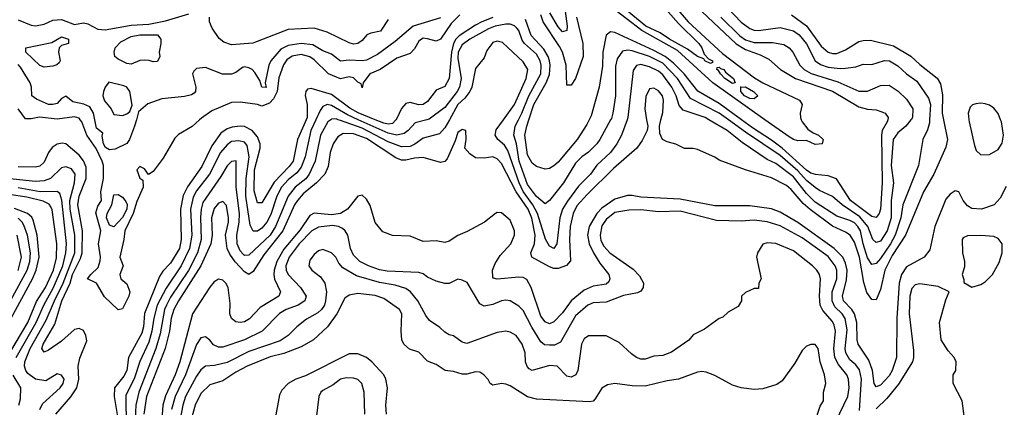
# Model space of a CAD drawing. Header units: inches. Extents: x 1793402 to 1900366, y 320852 to 470679.
# Tile 594 of 604: x 1864298 to 1868819, y 448681 to 450459. Entities that reach past the tile are written whole.
import ezdxf

# ---------------------------------------------------------------- set-up
doc = ezdxf.new("R2010")
doc.units = ezdxf.units.IN
doc.header["$MEASUREMENT"] = 0
doc.layers.add('B8464', color=7, linetype='Continuous')
doc.layers.add('B8465', color=7, linetype='Continuous')

msp = doc.modelspace()

# ---------------------------------------------------------------- linework, layer by layer
at = {"layer": 'B8464', "color": 4}
for points, elevation in [([(1865123.9, 450000), (1865090, 449969.3), (1865027.5, 449932.5), (1865010, 449915.3), (1864956.3, 449823.7), (1864910, 449762), (1864888.4, 449748.4), (1864870, 449775.3), (1864850, 449785.2), (1864834.8, 449770), (1864850, 449732), (1864863.6, 449723.6), (1864864, 449690), (1864835.6, 449624.4), (1864818, 449570), (1864779.6, 449490), (1864776.5, 449450), (1864757.3, 449370), (1864772.7, 449330), (1864758, 449290), (1864762, 449270), (1864790, 449247.3), (1864803.1, 449210), (1864798.7, 449190), (1864770, 449133.2), (1864750, 449127.3), (1864687.4, 449187.4), (1864650, 449249.6), (1864609.7, 449269.7), (1864624.5, 449290), (1864658.3, 449321.7), (1864667.3, 449352.7), (1864668.5, 449371.5), (1864659.4, 449430), (1864669.8, 449490), (1864647.6, 449572.4), (1864656.8, 449603.2), (1864672.8, 449630), (1864669.7, 449669.7), (1864682.7, 449730), (1864682, 449790), (1864676.9, 449810), (1864648.5, 449868.5), (1864606.4, 449930), (1864583, 449990), (1864575.5, 450000)], 296), ([(1864833.2, 450000), (1864824.9, 449970), (1864802, 449910), (1864788.8, 449891.2), (1864735.6, 449864.4), (1864710, 449862.3), (1864692, 449872), (1864682.7, 449890), (1864676, 449924), (1864679, 449939), (1864650, 449962), (1864642.2, 450000)], 292), ([(1865612.5, 450000), (1865572.9, 449910), (1865552.9, 449810), (1865534.8, 449785.2), (1865466.3, 449713.7), (1865410, 449619), (1865390, 449619), (1865374, 449674), (1865376.2, 449770), (1865401, 449870), (1865401.7, 449890), (1865390, 449922), (1865365.1, 449950), (1865330, 449968.3), (1865310, 449970.9), (1865273.7, 449966.3), (1865250, 449958.3), (1865221.6, 449938.4), (1865179.5, 449880.5), (1865134.4, 449785.6), (1865068.5, 449691.5), (1865047.5, 449652.5), (1865036.1, 449590), (1865038.9, 449450), (1865031.5, 449410), (1864990, 449342), (1864954.3, 449305.7), (1864939.2, 449280.8), (1864870.4, 449110.4), (1864866, 449050), (1864858.5, 449021.5), (1864797.6, 448910), (1864790.2, 448849.8), (1864775.8, 448824.2), (1864732.9, 448770), (1864732.1, 448730), (1864748, 448630)], 304), ([(1865656.9, 450000), (1865633.8, 449950), (1865607.9, 449830), (1865590, 449782), (1865570, 449756.3), (1865530, 449724), (1865500.2, 449690), (1865479, 449650), (1865450, 449566), (1865432.9, 449530), (1865410, 449502), (1865390, 449489.4), (1865370, 449489), (1865356.6, 449516.6), (1865335.9, 449650), (1865336.8, 449730), (1865350.8, 449830), (1865342.3, 449882.3), (1865330, 449897), (1865303.9, 449903.9), (1865270, 449899.6), (1865250, 449885.1), (1865220.3, 449850), (1865168.9, 449750), (1865110, 449673.6), (1865094.6, 449645.4), (1865082.4, 449590), (1865087.9, 449470), (1865077.6, 449410), (1865038.5, 449330), (1864970, 449227.8), (1864928.1, 449150), (1864913.4, 449090), (1864904.9, 449030), (1864890, 448979.3), (1864849, 448891), (1864824.4, 448815.6), (1864784.4, 448735.6), (1864787.2, 448590)], 308), ([(1865726.7, 450000), (1865713, 449990), (1865678.7, 449930), (1865654.9, 449810), (1865626.3, 449750), (1865611, 449729), (1865563.1, 449690), (1865530.2, 449649.8), (1865472.4, 449510), (1865447.6, 449470), (1865350, 449378.4), (1865330, 449377.6), (1865323.3, 449383.3), (1865310, 449398), (1865295.4, 449430), (1865294.8, 449470), (1865305.3, 449530), (1865306.2, 449570), (1865292.1, 449690), (1865291.5, 449811.5), (1865270, 449809.2), (1865250, 449789), (1865220.8, 449739.2), (1865138.9, 449621.1), (1865130.3, 449590), (1865127.9, 449552.1), (1865130.2, 449450), (1865113.4, 449390), (1865072.2, 449307.8), (1864990, 449186), (1864971.2, 449150), (1864963.2, 449130), (1864942.5, 449017.5), (1864923.2, 448950), (1864843.9, 448750), (1864830.2, 448690), (1864828.1, 448630)], 312), ([(1867176.1, 450000), (1867181, 449970), (1867178, 449950), (1867155.3, 449904.7), (1867131.3, 449870), (1867024.1, 449775.9), (1866902.7, 449657.3), (1866855.6, 449604.4), (1866839.6, 449570), (1866824.9, 449510), (1866821.5, 449450), (1866826.6, 449353.4), (1866808.7, 449331.3), (1866770, 449317.6), (1866750, 449317.6), (1866730, 449325.1), (1866649.3, 449370), (1866644.7, 449390), (1866660.8, 449430), (1866664.6, 449470), (1866649.2, 449549.2), (1866632.3, 449590), (1866577.7, 449670), (1866510, 449799.3), (1866490, 449820.9), (1866470, 449829.4), (1866430, 449823.7), (1866390, 449826), (1866364.1, 449844.1), (1866342, 449870), (1866348, 449910), (1866346, 449950), (1866330, 449955.3), (1866310, 449942), (1866297.3, 449902.7), (1866259.9, 449820.1), (1866250, 449809.2), (1866230, 449803.7), (1866150, 449827.6), (1866110, 449824), (1866070, 449814.3), (1866050, 449815.1), (1866025.2, 449825.2), (1865890, 449914), (1865830, 449935.1), (1865783.4, 449936.6), (1865758.3, 449921.7), (1865737.1, 449890), (1865723.1, 449850), (1865714.3, 449785.7), (1865698, 449750), (1865660.4, 449710), (1865599.8, 449660.2), (1865572.7, 449630), (1865559.6, 449610), (1865505.2, 449490), (1865419, 449381), (1865370, 449303.7), (1865350.3, 449289.7), (1865330, 449302.9), (1865287.6, 449347.6), (1865263, 449383), (1865251, 449410), (1865243, 449470), (1865256.4, 449530), (1865256.4, 449550), (1865247.3, 449607.3), (1865230, 449625.2), (1865210, 449618), (1865190, 449592.7), (1865178, 449550), (1865182, 449470), (1865175.3, 449430), (1865129.1, 449330), (1865026.7, 449170), (1865005.5, 449130), (1864993.6, 449090), (1864986, 449030), (1864966, 448950), (1864879.7, 448730), (1864867.2, 448650)], 316), ([(1866270.6, 450000), (1866250, 449963.7), (1866224.7, 449935.3), (1866150, 449916.2), (1866112.6, 449887.4), (1866090, 449878), (1866050, 449875.1), (1865990, 449898.8), (1865870, 449961.1), (1865770, 449996.8), (1865760.5, 450000)], 312), ([(1866166.7, 450000), (1866113.5, 449986.5), (1866082, 449950), (1866063.1, 449936.9), (1866030, 449929.7), (1865990, 449938.9), (1865852.3, 450000)], 308), ([(1866024.7, 450000), (1866010, 449983.5), (1865990, 449979.8), (1865970, 449983.8), (1865930.5, 450000)], 304), ([(1867086.7, 450000), (1867061.3, 449930), (1867039.5, 449890), (1867010.4, 449850), (1866948, 449792), (1866918.4, 449750), (1866864.1, 449695.9), (1866813, 449627), (1866790.3, 449590), (1866777.4, 449550), (1866764, 449430), (1866750, 449409.3), (1866730, 449419.3), (1866711.6, 449451.6), (1866675.8, 449570), (1866653.6, 449610), (1866610, 449671.1), (1866590.7, 449710), (1866539.1, 449859.1), (1866523.5, 449883.5), (1866492.7, 449910), (1866480.9, 449930), (1866485.6, 449954.4), (1866518.7, 450000)], 312), ([(1867011.1, 450000), (1866961.6, 449910), (1866948, 449890), (1866910, 449852), (1866879.1, 449830), (1866850, 449800.9), (1866794.9, 449710), (1866730, 449629), (1866710, 449614), (1866670, 449647.8), (1866630, 449702.9), (1866590.8, 449810), (1866578.2, 449890), (1866566.6, 449930), (1866572.6, 449970), (1866588.2, 450000)], 308), ([(1866912.2, 450000), (1866901.7, 449978.3), (1866858, 449910), (1866770, 449806), (1866750, 449789.2), (1866730, 449776), (1866710, 449772.7), (1866670, 449785.2), (1866650, 449801.2), (1866630, 449839), (1866617.7, 449930), (1866625.7, 449970), (1866635.7, 450000)], 304), ([(1868538.8, 450000), (1868557, 449910), (1868550, 449874), (1868494.9, 449750), (1868447, 449670), (1868364.4, 449470), (1868303.3, 449376.8), (1868270.2, 449310), (1868250, 449222), (1868230, 449173.2), (1868210, 449176), (1868187.3, 449207.3), (1868173.2, 449253.2), (1868153.2, 449370), (1868130, 449438), (1868110.8, 449470.8), (1868090, 449484.7), (1868030, 449511.1), (1867927.7, 449587.7), (1867895.3, 449615.3), (1867840.3, 449680.3), (1867818.4, 449698.4), (1867750, 449733.6), (1867629.5, 449769.5), (1867510, 449815.3), (1867490, 449828.7), (1867410, 449864), (1867390, 449868.7), (1867350, 449868.7), (1867310, 449888.7), (1867270, 449898), (1867248.7, 449908.7), (1867236.4, 449936.4), (1867235.3, 449970), (1867242.2, 450000)], 316), ([(1868475.6, 450000), (1868474.7, 449985.3), (1868466.4, 449953.6), (1868444.7, 449910), (1868424.9, 449790), (1868352.4, 449610), (1868343.2, 449550), (1868318, 449470), (1868295.8, 449430), (1868250, 449362.9), (1868230, 449340.9), (1868210, 449336), (1868190, 449366.6), (1868169.8, 449430), (1868158, 449490), (1868146.6, 449510), (1868130, 449526.6), (1868110, 449537.7), (1868050, 449558), (1867950, 449621.7), (1867910, 449661.3), (1867850, 449738.5), (1867770, 449798.9), (1867730, 449816.9), (1867615.3, 449895.3), (1867546.6, 449950), (1867462.1, 450000)], 312), ([(1868390.4, 450000), (1868390, 449999.3), (1868366, 449970), (1868330, 449940.7), (1868308.9, 449910), (1868299.6, 449790), (1868310.3, 449710), (1868299, 449630), (1868299.1, 449550), (1868280.2, 449490), (1868250, 449443.6), (1868230, 449436.2), (1868214.5, 449450), (1868192.1, 449510), (1868154.8, 449554.8), (1868073.6, 449610), (1868030, 449647.3), (1867970, 449675.6), (1867950, 449689.6), (1867910, 449721.7), (1867870, 449765.6), (1867790, 449836.1), (1867630, 449942.7), (1867552.1, 450000)], 308), ([(1868283.3, 450000), (1868280.7, 449990), (1868258.4, 449950), (1868254.9, 449930), (1868257.7, 449710), (1868250.2, 449590), (1868243.8, 449570), (1868230, 449552.3), (1868210, 449555.6), (1868113, 449630), (1868048.5, 449728.5), (1868010, 449742), (1867951.8, 449748.2), (1867930, 449755.3), (1867910, 449768.7), (1867799.2, 449870), (1867750, 449906.8), (1867662.6, 449962.6), (1867611.5, 450000)], 304), ([(1867886.4, 450000), (1867890.4, 449990), (1867916.9, 449956.9), (1867940.3, 449940.3), (1867966, 449930), (1867986.8, 449910), (1867982, 449890), (1867950, 449886.6), (1867910, 449904.5), (1867870, 449904), (1867850, 449908.7), (1867830, 449920.9), (1867719, 450000)], 296), ([(1868655.9, 450000), (1868657, 449990), (1868681.5, 449881.5), (1868690, 449858.8), (1868710, 449838.8), (1868750, 449840.7), (1868790, 449862.8), (1868808, 449892), (1868815.1, 449930), (1868805.7, 449990), (1868801.7, 450000)], 324), ([(1864462.9, 448650), (1864531.8, 448728.2), (1864559.8, 448770), (1864568.5, 448810), (1864566.2, 448870), (1864574.5, 448905.5), (1864606, 448986), (1864602, 449010), (1864590, 449032.7), (1864570, 449042.7), (1864550, 449038), (1864490, 448983.7), (1864430, 448942.7), (1864410, 448934), (1864399.3, 448950), (1864405.6, 448970), (1864458.2, 449061.8), (1864491.6, 449170), (1864529.8, 449250), (1864540.6, 449290), (1864576.4, 449363.6), (1864584.2, 449390), (1864585.3, 449490), (1864564.8, 449610), (1864570.8, 449650), (1864602.4, 449730), (1864602.4, 449782.4), (1864590, 449812), (1864570, 449837.6), (1864510, 449889.5), (1864493, 449893), (1864470, 449887.6), (1864446.6, 449873.4), (1864430.5, 449850), (1864410, 449805.2), (1864390, 449786.6), (1864370, 449782), (1864290, 449784.2)], 304), ([(1864389.7, 448670.3), (1864403, 448697), (1864484, 448770), (1864497.2, 448790), (1864501.2, 448810), (1864490, 448828.7), (1864470, 448834), (1864417.3, 448802.7), (1864370, 448809.5), (1864335.6, 448835.6), (1864325.6, 448850), (1864319.7, 448870), (1864321.1, 448890), (1864345, 448950), (1864419.3, 449080.7), (1864456.8, 449170), (1864497.7, 449250), (1864550.7, 449390), (1864550.7, 449470), (1864529, 449590), (1864527.2, 449630), (1864549.7, 449710), (1864552.8, 449750), (1864534.9, 449774.9), (1864510, 449784.5), (1864490, 449779.5), (1864439.1, 449730), (1864410, 449719.1), (1864370, 449717.3), (1864210, 449733.1)], 308), ([(1864228.6, 448890), (1864334.8, 449070), (1864374.1, 449165.9), (1864416.5, 449230), (1864452.7, 449310), (1864466.1, 449366.1), (1864468.7, 449430), (1864447.1, 449587.1), (1864441, 449601), (1864432.8, 449612.8), (1864406.1, 449626.1), (1864330, 449644.6), (1864250, 449656.8)], 316), ([(1864282, 448910), (1864373.6, 449070), (1864407.7, 449150), (1864452.4, 449230), (1864496.2, 449330), (1864509.8, 449390), (1864511.9, 449430), (1864491.6, 449631.6), (1864481.3, 449661.3), (1864470, 449671.6), (1864391.3, 449668.7), (1864290, 449687.1)], 312), ([(1868826.4, 449693.6), (1868799.8, 449640.2), (1868771.3, 449610), (1868714, 449590), (1868670, 449593.2), (1868650, 449605.2), (1868630, 449629), (1868610, 449668.7), (1868593.2, 449673.2), (1868570, 449659.3), (1868550, 449636), (1868500.3, 449510), (1868476.4, 449403.6), (1868450, 449369), (1868370, 449325.1), (1868346.3, 449290), (1868336.1, 449250), (1868324.7, 449090), (1868324.2, 448910), (1868304.2, 448850), (1868290, 448824.5), (1868250, 448782), (1868230, 448774), (1868220.9, 448790), (1868214, 448850), (1868196.6, 448896.6), (1868147.8, 448970), (1868143.1, 448990), (1868141.4, 449070), (1868130.8, 449110), (1868119.1, 449130), (1868080.5, 449170), (1868078.2, 449178.2), (1868075.4, 449190), (1868094.7, 449265.3), (1868097.1, 449310), (1868090, 449342.7), (1868077.3, 449370), (1868038, 449410), (1867870, 449528.4), (1867790, 449575.4), (1867750, 449591.3), (1867650, 449605.4), (1867490, 449604.4), (1867330, 449635.4), (1867150, 449645.1), (1867110, 449652.6), (1867087.8, 449652.2), (1867030, 449635.8), (1866970, 449594), (1866947.4, 449570), (1866912.9, 449510), (1866904.7, 449470), (1866912.7, 449430), (1866931.6, 449390), (1866961.6, 449341.6), (1867002, 449290), (1867007.7, 449270), (1867003, 449257), (1866990, 449245.1), (1866930, 449236.3), (1866890, 449218.7), (1866830.4, 449170), (1866790, 449114.5), (1866750, 449072.3), (1866730, 449063.7), (1866710, 449072.7), (1866690, 449099.3), (1866646.3, 449230), (1866626.7, 449266.7), (1866610, 449275.8), (1866590, 449278.3), (1866489.4, 449269.4), (1866472.9, 449272.9), (1866470, 449278), (1866467.8, 449310), (1866480.1, 449339.9), (1866503.3, 449376.7), (1866552, 449430), (1866569.4, 449470), (1866569.4, 449490), (1866550, 449539), (1866510, 449573.2), (1866490, 449574), (1866482, 449570), (1866432, 449530), (1866352.8, 449487.2), (1866310, 449469.4), (1866270, 449442.7), (1866250, 449437.2), (1866210, 449444), (1866150, 449441.2), (1866090, 449466), (1866010, 449468.7), (1865965.2, 449485.2), (1865930, 449528), (1865907.2, 449607.2), (1865890, 449635.3), (1865870, 449654), (1865850, 449649), (1865802, 449590), (1865770.2, 449569.8), (1865730, 449563.5), (1865650, 449571.1), (1865630, 449560.5), (1865585.1, 449494.9), (1865510, 449405.7), (1865478.8, 449350), (1865465.8, 449310), (1865464.4, 449290), (1865468.2, 449268.2), (1865495.5, 449210), (1865487.7, 449190), (1865401.2, 449138.8), (1865353.3, 449086.7), (1865330, 449072.3), (1865309.4, 449069.4), (1865290, 449073.2), (1865270, 449088.7), (1865262.7, 449110), (1865263.3, 449156.7), (1865254.7, 449230), (1865244.5, 449250), (1865230, 449264.5), (1865210, 449269.4), (1865190, 449257), (1865170, 449232.3), (1865090.4, 449110), (1865033.6, 448890), (1865011.5, 448830), (1864966.9, 448733.1), (1864954.4, 448690), (1864943.7, 448536.3)], 324), ([(1864258.5, 449090), (1864356.4, 449270), (1864374, 449310), (1864387, 449370), (1864378.2, 449470), (1864358.8, 449538.8), (1864352.6, 449552.6), (1864333, 449570), (1864273.5, 449593.5)], 324), ([(1868153.6, 448666.4), (1868163.1, 448810), (1868153.1, 448853.1), (1868136.1, 448876.1), (1868110, 448898.4), (1868091.2, 448930), (1868088.5, 448950), (1868096.4, 449036.4), (1868088.6, 449088.6), (1868073.6, 449110), (1868041, 449141), (1868027.4, 449170), (1868028.5, 449210), (1868049.7, 449270), (1868049.7, 449310), (1868042.4, 449330), (1868010, 449373), (1867890, 449458), (1867790, 449513.3), (1867730, 449531.3), (1867670, 449539.6), (1867610, 449534), (1867497.2, 449537.2), (1867330, 449580.5), (1867230, 449578), (1867150, 449586.3), (1867094.2, 449585.8), (1867030, 449574.7), (1866990, 449542.9), (1866970, 449512.7), (1866962.6, 449470), (1866966.6, 449446.6), (1866980.2, 449420.2), (1867007.3, 449390), (1867114.2, 449314.2), (1867144.1, 449284.1), (1867162, 449250), (1867160.7, 449230), (1867150, 449214), (1867134.4, 449205.6), (1867070, 449194), (1866990, 449162.9), (1866930, 449159.5), (1866906.8, 449150), (1866850, 449100.9), (1866780.3, 448979.7), (1866753.4, 448966.6), (1866730, 448965.6), (1866708, 448968), (1866690, 448981.2), (1866648.5, 449048.5), (1866610, 449125.2), (1866590, 449145.2), (1866550, 449169.2), (1866530, 449172.7), (1866510, 449169.4), (1866470, 449152), (1866430, 449145.2), (1866410, 449155.3), (1866352.9, 449252.9), (1866330, 449264), (1866310, 449269), (1866270, 449248.7), (1866250, 449248.7), (1866210, 449259), (1866170, 449277.2), (1866150, 449292.7), (1866130, 449299.3), (1865985.6, 449305.6), (1865950, 449311.5), (1865899, 449330), (1865859.3, 449350), (1865830, 449379.3), (1865816.2, 449410), (1865803.7, 449470), (1865792.7, 449490), (1865780.5, 449500.5), (1865762, 449510), (1865734.5, 449514.5), (1865670, 449507.8), (1865639.3, 449490), (1865581.3, 449430), (1865534.4, 449370), (1865520.3, 449330), (1865521.3, 449310), (1865530.5, 449290), (1865587.7, 449230), (1865610, 449196), (1865613, 449190), (1865606.8, 449170), (1865576, 449150), (1865521, 449130), (1865490, 449111.8), (1865410.3, 449029.7), (1865330.2, 448989.8), (1865230, 448957), (1865210, 448956), (1865187.6, 448967.6), (1865170, 448989), (1865150, 449004), (1865130, 448999), (1865110, 448969), (1865058.5, 448830), (1865011.4, 448730), (1864994.7, 448670)], 328), ([(1864210, 449084.9), (1864331.8, 449310), (1864343.8, 449350), (1864347.6, 449390), (1864333.3, 449470), (1864316.5, 449516.5), (1864309.6, 449530), (1864290, 449548)], 328), ([(1864291.2, 449308.8), (1864305.6, 449370), (1864285.4, 449470)], 332), ([(1868044.4, 448615.6), (1868100.5, 448730), (1868106.3, 448770), (1868103, 448810), (1868095.1, 448830), (1868057.2, 448877.2), (1868041.1, 448910), (1868036.4, 448950), (1868043.5, 449030), (1868037.8, 449057.8), (1868030, 449074), (1867984.9, 449124.9), (1867973.3, 449150), (1867969.5, 449190), (1867974.5, 449270), (1867969.3, 449290), (1867957.2, 449310), (1867937.2, 449330), (1867850, 449399.3), (1867770, 449432), (1867730, 449436), (1867710, 449428.7), (1867686, 449390), (1867681, 449370), (1867702, 449270), (1867692, 449250), (1867690, 449226), (1867670, 449226), (1867630, 449208), (1867612, 449190), (1867611.3, 449168.7), (1867596.9, 449143.1), (1867550, 449118), (1867525.4, 449094.6), (1867510, 449088.7), (1867441.4, 449038.6), (1867390, 449014), (1867370, 448989), (1867290, 448933.2), (1867250, 448919), (1867210, 448915.3), (1867170, 448901.2), (1867150, 448901.2), (1867130, 448909), (1867106.3, 448926.3), (1867050, 448978), (1866990, 449008), (1866910, 449008.7), (1866890, 448995.3), (1866877.3, 448970), (1866861, 448850), (1866851, 448830), (1866830, 448819), (1866810, 448824), (1866766, 448870), (1866730, 448872.3), (1866650, 448849.2), (1866637.5, 448857.5), (1866627.7, 448867.7), (1866619.5, 448890), (1866618.4, 448930), (1866604.5, 448970), (1866577.2, 449010), (1866550, 449026), (1866530, 449029.4), (1866490, 449023.7), (1866350, 448973.2), (1866330, 448979), (1866290, 449009), (1866270, 449013.2), (1866250, 449025.2), (1866226.8, 449046.8), (1866178.9, 449078.9), (1866162, 449102), (1866126, 449170), (1866092.3, 449210), (1866070, 449225.1), (1866021.1, 449241.1), (1865950, 449252.6), (1865844, 449284), (1865781.3, 449321.3), (1865762.4, 449342.4), (1865749, 449370), (1865730, 449389), (1865690, 449404), (1865670, 449399), (1865650, 449382), (1865630, 449355.3), (1865624.9, 449330), (1865638.8, 449310), (1865679.5, 449279.5), (1865698, 449250), (1865706, 449210), (1865702.4, 449170), (1865697.1, 449150), (1865683, 449130), (1865665.8, 449114.1), (1865615.1, 449084.9), (1865570, 449049.3), (1865530.7, 449010), (1865493.7, 448986.3), (1865350, 448937.4), (1865250, 448886.3), (1865191.9, 448871.9), (1865150, 448869.5), (1865130, 448852.7), (1865110, 448823.7), (1865059.6, 448730), (1865046.5, 448690), (1865023.6, 448570)], 332), ([(1868635.1, 448630), (1868625.2, 448710), (1868584, 448790), (1868584, 448830), (1868595.3, 448850), (1868598, 448890), (1868588, 448910), (1868560.2, 448940.2), (1868529, 448990), (1868521.2, 449070), (1868550, 449174), (1868566, 449210), (1868515.5, 449235.5), (1868430, 449246.6), (1868410, 449242.7), (1868394.6, 449225.4), (1868385.3, 449190), (1868381.3, 449110), (1868401.4, 448941.4), (1868402, 448910), (1868396.3, 448890), (1868333.4, 448786.6), (1868279.1, 448720.9), (1868230, 448674)], 328), ([(1867948.9, 448611.1), (1867973.6, 448686.4), (1867988, 448710), (1867988.7, 448750), (1867999, 448790), (1867992.7, 448830), (1867972.3, 448890), (1867964, 448950), (1867950, 448968.7), (1867930, 448968.7), (1867910, 448962), (1867890, 448942), (1867856.8, 448883.2), (1867798, 448802), (1867774, 448786), (1867710, 448766), (1867670, 448762), (1867609.7, 448769.7), (1867570, 448782.9), (1867490, 448826.6), (1867450, 448842.7), (1867430, 448845.2), (1867410, 448842.7), (1867322, 448810), (1867270, 448802.9), (1867170, 448778.4), (1867110, 448779.5), (1867030, 448789.3), (1866996.8, 448783.2), (1866970, 448769), (1866940.5, 448719.5), (1866930, 448709.3), (1866914.6, 448705.4), (1866670, 448718), (1866630, 448729.5), (1866550, 448779.3), (1866530, 448786.6), (1866510, 448789.3), (1866470, 448782), (1866458, 448790), (1866449, 448809), (1866429.1, 448829.1), (1866410, 448842), (1866390, 448844), (1866350, 448832.7), (1866330, 448832.7), (1866290, 448845.2), (1866250.7, 448849.3), (1866210, 448877.2), (1866170, 448893.2), (1866130, 448933.2), (1866087.2, 448947.2), (1866061.2, 448970), (1866052.7, 448990), (1866049.5, 449029.5), (1866052.3, 449110), (1866041.2, 449130), (1865970, 449180.7), (1865930, 449193.3), (1865850, 449202.9), (1865810, 449194.5), (1865790, 449181.2), (1865754.4, 449110), (1865710.4, 449050), (1865647.3, 448990), (1865590, 448958), (1865510, 448928.2), (1865448.1, 448911.9), (1865342.8, 448870), (1865290, 448842.4), (1865230, 448802.9), (1865170, 448783.7), (1865130, 448743.7), (1865102.6, 448690), (1865070.2, 448569.8)], 336), ([(1865981.2, 448650), (1865979.5, 448690), (1865986, 448770), (1865979.3, 448810), (1865969.3, 448830), (1865915.1, 448890), (1865890, 448909.4), (1865850, 448926.6), (1865810, 448926.6), (1865610, 448825.1), (1865566, 448810), (1865530.8, 448790), (1865501.1, 448758.9), (1865490, 448738), (1865470.8, 448630)], 344), ([(1864294, 448690), (1864300.9, 448719.1), (1864302.9, 448770), (1864267.7, 448827.7)], 312), ([(1865882, 448650), (1865879.3, 448750), (1865869, 448790), (1865850, 448809), (1865830, 448814), (1865796.5, 448816.5), (1865770, 448809.2), (1865736.7, 448783.3), (1865690, 448757.2), (1865681, 448750), (1865671, 448730), (1865658.8, 448630)], 348)]:
    msp.add_lwpolyline(points, dxfattribs=dict(at, elevation=elevation))
for points, elevation in [([(1864730, 449509.3), (1864710, 449516), (1864695.8, 449550), (1864698.9, 449570), (1864720.4, 449610), (1864730, 449656), (1864750, 449657.3), (1864770, 449645.5), (1864785.2, 449625.2), (1864791, 449611), (1864788.9, 449590), (1864770, 449551.6)], 292), ([(1868710, 449469.2), (1868650, 449468), (1868630, 449458), (1868624.7, 449450), (1868626, 449390), (1868636, 449350), (1868635.3, 449324.7), (1868624.7, 449290), (1868632.7, 449267.3), (1868632.7, 449252.7), (1868670, 449232), (1868710, 449244.7), (1868730, 449256), (1868764, 449290), (1868794.8, 449345.2), (1868809.2, 449390), (1868809, 449430), (1868790, 449455.3), (1868770, 449464)], 328)]:
    msp.add_lwpolyline(points, close=True, dxfattribs=dict(at, elevation=elevation))
at = {"layer": 'B8465', "color": 4}
for points, elevation in [([(1867274.8, 450494.8), (1867321.9, 450441.8), (1867415.8, 450350), (1867430.4, 450330), (1867441.1, 450301.1), (1867459.6, 450279.6), (1867478, 450270), (1867478, 450262), (1867470, 450258), (1867444, 450270), (1867439.3, 450279.3), (1867410, 450289.6), (1867364.5, 450324.5), (1867281.1, 450370), (1867239.1, 450399.1), (1867172.8, 450430), (1867017.6, 450557.6)], 292), ([(1867719, 450000), (1867480.5, 450170), (1867317.5, 450317.6), (1867153.5, 450410), (1867010, 450519.8)], 296), ([(1867310, 450515.3), (1867367.7, 450450), (1867524.3, 450304.3), (1867671.8, 450191.8), (1867709.3, 450169.3), (1867878.8, 450090), (1867890.7, 450070), (1867881.6, 450030), (1867882.4, 450010), (1867886.4, 450000)], 296), ([(1864290, 450459.1), (1864350, 450434), (1864370, 450430.6), (1864410, 450439.3), (1864450, 450456.4), (1864490, 450460.4), (1864550, 450437.3), (1864590, 450444), (1864610, 450440.7), (1864656.3, 450416.3), (1864690, 450412.7), (1864810, 450434.3), (1864890, 450438), (1864966.4, 450453.6), (1865073.7, 450486.3)], 292), ([(1866319, 450481), (1866278.1, 450441.9), (1866230, 450369.6), (1866210, 450360.7), (1866170, 450371.8), (1866150, 450374), (1866142.8, 450370), (1866130, 450360.9), (1866110, 450325.2), (1866090, 450303.7), (1866030, 450282.9), (1865953.4, 450230), (1865904.9, 450210), (1865874, 450170), (1865870, 450146), (1865865.2, 450165.2), (1865850, 450173.2), (1865830, 450192.7), (1865810, 450197), (1865770, 450188.3), (1865715.1, 450210), (1865650, 450274.3), (1865630, 450288.4), (1865590, 450299.2), (1865548.3, 450291.7), (1865524.7, 450275.3), (1865508.4, 450251.6), (1865487.1, 450192.9), (1865480.2, 450130), (1865463.4, 450096.6), (1865444.6, 450075.4), (1865410, 450062.7), (1865390, 450069.4), (1865310, 450080.5), (1865270, 450078.9), (1865179.1, 450040.9), (1865132.4, 450007.6), (1865123.9, 450000)], 296), ([(1865990, 450459.3), (1865954.2, 450405.8), (1865910, 450398), (1865891.3, 450390), (1865870, 450364), (1865850, 450349.3), (1865830, 450346.6), (1865810, 450352.3), (1865710, 450402), (1865650, 450420.7), (1865530, 450414), (1865367.9, 450352.1), (1865270, 450343.7), (1865235.5, 450355.5), (1865212.9, 450372.9), (1865180.7, 450420.7), (1865169.5, 450449.5), (1865169.3, 450470)], 288), ([(1866470, 450469.8), (1866419.3, 450450), (1866390, 450433.3), (1866314.9, 450385.1), (1866300.7, 450370), (1866289.5, 450350), (1866280.1, 450310), (1866270.2, 450189.8), (1866250, 450152.7), (1866210, 450135.1), (1866170, 450083.7), (1866150, 450069.6), (1866130, 450067.8), (1866090, 450078.7), (1866070, 450074), (1866050, 450052.3), (1866030, 450006), (1866024.7, 450000)], 304), ([(1866854, 450470), (1866883.6, 450350), (1866884.4, 450290), (1866850, 450189), (1866830, 450159), (1866810, 450158), (1866806.4, 450250), (1866789.8, 450310), (1866776.6, 450336.6), (1866701.4, 450450), (1866690, 450481.2)], 296), ([(1866802.3, 450497.7), (1866811.8, 450430), (1866810.4, 450409.6), (1866790, 450402.7), (1866770, 450426.6), (1866731.6, 450490)], 292), ([(1867430, 450496.5), (1867587.7, 450347.7), (1867630, 450321.8), (1867697.4, 450297.4), (1867737.3, 450277.3), (1867790.6, 450230), (1867859.1, 450190), (1868030, 450131.5), (1868150, 450058.7), (1868190, 450048.4), (1868230, 450045.5), (1868256.7, 450036.7), (1868271, 450030), (1868286, 450010), (1868283.3, 450000)], 304), ([(1867516.5, 450470), (1867604.5, 450384.5), (1867630, 450366.7), (1867670, 450353.8), (1867753.8, 450353.8), (1867806, 450346), (1867830, 450330.7), (1867847.3, 450310), (1867879.3, 450250), (1867899.1, 450230), (1867932.3, 450212.3), (1868054.1, 450174.1), (1868150, 450130.4), (1868190, 450130.5), (1868250, 450157.1), (1868290, 450159.1), (1868331.9, 450131.9), (1868370, 450094), (1868398, 450050), (1868396.4, 450010), (1868390.4, 450000)], 308), ([(1867550.3, 450510.3), (1867610, 450448.4), (1867650, 450418.4), (1867670, 450410.4), (1867690, 450408.8), (1867790, 450423.7), (1867850, 450408.5), (1867876.4, 450390), (1867910, 450348.2), (1867950.2, 450270.2), (1867973.9, 450253.9), (1868010, 450241.1), (1868065.6, 450234.4), (1868090, 450236.4), (1868136.6, 450243.4), (1868170, 450254.8), (1868210, 450254), (1868267.7, 450272.3), (1868291.3, 450270), (1868330, 450247.7), (1868370, 450210.6), (1868416.7, 450176.7), (1868470, 450098.8), (1868479.5, 450070), (1868475.6, 450000)], 312), ([(1867842, 450482), (1867911, 450431), (1867978, 450338), (1868010, 450310.4), (1868030, 450303.7), (1868050, 450303.7), (1868090, 450321.3), (1868150, 450358.7), (1868170, 450364.2), (1868204.9, 450364.9), (1868310, 450339.5), (1868390, 450292.4), (1868430, 450254), (1868510.3, 450190.3), (1868525.3, 450165.3), (1868534.3, 450114.3), (1868532.7, 450030), (1868538.8, 450000)], 316), ([(1866230, 450467), (1866104, 450430), (1866020.9, 450359.1), (1865941.1, 450298.9), (1865890, 450273), (1865870, 450269.7), (1865810, 450273.7), (1865770, 450269.5), (1865730, 450300.9), (1865690, 450316.2), (1865643.1, 450343.1), (1865590, 450349.7), (1865530, 450341.1), (1865496.5, 450323.5), (1865450.4, 450270), (1865441.6, 450250), (1865424.7, 450170), (1865430, 450148), (1865410, 450149), (1865399.5, 450179.5), (1865376.6, 450216.6), (1865365.2, 450230), (1865350, 450238.4), (1865330, 450242.9), (1865320.3, 450239.7), (1865290, 450217.2), (1865269.5, 450209.5), (1865229.4, 450209.4), (1865150, 450239), (1865110, 450235.3), (1865096.9, 450223.1), (1865091.3, 450210), (1865106, 450150), (1865104.7, 450130), (1865098, 450122), (1865086.4, 450113.6), (1865053.7, 450106.3), (1864950, 450096), (1864886.2, 450073.8), (1864843.5, 450036.5), (1864833.2, 450000)], 292), ([(1866588.2, 450000), (1866603.9, 450030), (1866635.3, 450110), (1866689.8, 450210), (1866692, 450250), (1866687.1, 450270), (1866670, 450301.6), (1866615.1, 450350), (1866604.8, 450364.8), (1866589.7, 450409.7), (1866580.7, 450420.7), (1866570, 450431.5), (1866550, 450438), (1866530, 450438.3), (1866481, 450430), (1866450, 450417.7), (1866364.4, 450370), (1866330, 450343.6), (1866310.3, 450310), (1866310, 450282), (1866324.6, 450190), (1866317.4, 450150), (1866306, 450130), (1866250, 450055.6), (1866177.3, 450002.7), (1866166.7, 450000)], 308), ([(1866635.7, 450000), (1866658.8, 450070), (1866714.8, 450170), (1866730, 450207.7), (1866733.3, 450250), (1866729.8, 450270), (1866723.5, 450290), (1866703.8, 450323.8), (1866646.8, 450386.8), (1866619.3, 450459.3)], 304), ([(1867611.5, 450000), (1867510, 450074.4), (1867410.6, 450130.6), (1867348.7, 450210), (1867299.5, 450259.5), (1867261, 450290), (1867210, 450317.8), (1867030, 450400.5), (1867010, 450402.9), (1866990, 450388.7), (1866975.6, 450310), (1866973.9, 450246.1), (1866958, 450150), (1866921.3, 450018.7), (1866912.2, 450000)], 304), ([(1866518.7, 450000), (1866570, 450070.7), (1866623.6, 450190), (1866631.3, 450231.3), (1866610, 450265.2), (1866515.1, 450355.1), (1866490, 450360.9), (1866470, 450355.1), (1866442.6, 450317.4), (1866430, 450284), (1866390, 450235.3), (1866373.4, 450150), (1866364.2, 450130), (1866340.9, 450099.1), (1866310, 450069.6), (1866270.6, 450000)], 312), ([(1867552.1, 450000), (1867510, 450030.9), (1867378, 450098), (1867318.5, 450190), (1867250, 450260.3), (1867189.5, 450290), (1867110, 450316.9), (1867090, 450318.9), (1867065.8, 450314.1), (1867040.3, 450279.7), (1867033.8, 450246.2), (1867033.7, 450110), (1867021.3, 450030), (1867014.3, 450005.7), (1867011.1, 450000)], 308), ([(1864642.2, 450000), (1864636, 450030), (1864618.9, 450058.9), (1864591.5, 450071.5), (1864542, 450082), (1864510, 450108), (1864490, 450098), (1864470, 450075.3), (1864450.5, 450069.5), (1864430, 450069.6), (1864374.2, 450094.2), (1864354, 450110), (1864352, 450150), (1864345.1, 450170), (1864301.8, 450241.8), (1864290, 450253.3)], 292), ([(1867462.1, 450000), (1867445.2, 450010), (1867344.6, 450044.6), (1867325.1, 450065.1), (1867311.1, 450110), (1867292.4, 450150), (1867250, 450205.6), (1867230, 450223), (1867190, 450243.5), (1867150, 450253), (1867130, 450249.3), (1867114, 450226), (1867090.4, 450010), (1867086.7, 450000)], 312), ([(1865930.5, 450000), (1865852.1, 450032.1), (1865813.5, 450053.5), (1865730, 450116.1), (1865636, 450144), (1865619.8, 450140.2), (1865610.7, 450129.3), (1865608.4, 450111.6), (1865617, 450070), (1865616.9, 450010), (1865612.5, 450000)], 304), ([(1867242.2, 450000), (1867250, 450034), (1867253.6, 450090), (1867249.3, 450110), (1867230, 450132.3), (1867210, 450145.2), (1867190, 450142), (1867173.2, 450106.8), (1867168, 450050), (1867176.1, 450000)], 316), ([(1865852.3, 450000), (1865802.2, 450022.2), (1865730, 450065.7), (1865710, 450069.7), (1865690, 450060.7), (1865676.9, 450043.1), (1865656.9, 450000)], 308), ([(1868801.7, 450000), (1868790, 450029.4), (1868770, 450053.3), (1868750, 450066.3), (1868730, 450072.6), (1868710, 450075.8), (1868687.2, 450072.8), (1868672.3, 450067.7), (1868662, 450058), (1868652.4, 450030), (1868655.9, 450000)], 324), ([(1864575.5, 450000), (1864570, 450007.3), (1864550, 450013.7), (1864470, 450002.3), (1864388.6, 450011.4), (1864350, 450003.6), (1864324.4, 450004.4), (1864290.7, 450050.7)], 296), ([(1865760.5, 450000), (1865750, 450003.5), (1865730, 450002.4), (1865726.7, 450000)], 312)]:
    msp.add_lwpolyline(points, dxfattribs=dict(at, elevation=elevation))
for points, elevation in [([(1864410, 450241.2), (1864390, 450249.2), (1864325.2, 450310), (1864326, 450330), (1864445.1, 450354.9), (1864490, 450380.7), (1864521, 450370), (1864522, 450350), (1864490, 450341.2), (1864478.8, 450330), (1864475.5, 450310), (1864482.8, 450270), (1864478.5, 450261.5), (1864467.7, 450252.3), (1864450, 450246.6)], 288), ([(1864910, 450265.1), (1864892.5, 450272.5), (1864870, 450274), (1864850, 450271.2), (1864810, 450255.1), (1864790, 450258.7), (1864750, 450277.6), (1864734.5, 450290), (1864731.3, 450310), (1864736.3, 450330), (1864762, 450358), (1864810, 450382.3), (1864850, 450390.2), (1864930.3, 450390.3), (1864945.5, 450370), (1864946.4, 450350), (1864938.4, 450310), (1864941.6, 450290), (1864930, 450266.6)], 288), ([(1867570, 450166), (1867535.3, 450190), (1867515.3, 450210), (1867506.3, 450226.3), (1867498, 450230), (1867500.4, 450239.6), (1867510, 450242), (1867514.8, 450234.8), (1867530, 450230.7), (1867538, 450218), (1867574.8, 450190), (1867582, 450170)], 292), ([(1864707.5, 450172.5), (1864690.6, 450149.4), (1864682.8, 450130), (1864678.8, 450110), (1864687.1, 450087.1), (1864718, 450050), (1864730, 450024.7), (1864770, 450018.8), (1864790, 450026.8), (1864802.7, 450037.3), (1864813.6, 450066.4), (1864804, 450130), (1864789.3, 450149.3), (1864775.5, 450155.5)], 292), ([(1867670, 450096), (1867650, 450097.6), (1867625.6, 450110), (1867609.5, 450130), (1867609.1, 450149.1), (1867606, 450150), (1867630, 450150.4), (1867666.8, 450130), (1867686.8, 450110)], 292)]:
    msp.add_lwpolyline(points, close=True, dxfattribs=dict(at, elevation=elevation))

doc.saveas('drawing.dxf')
